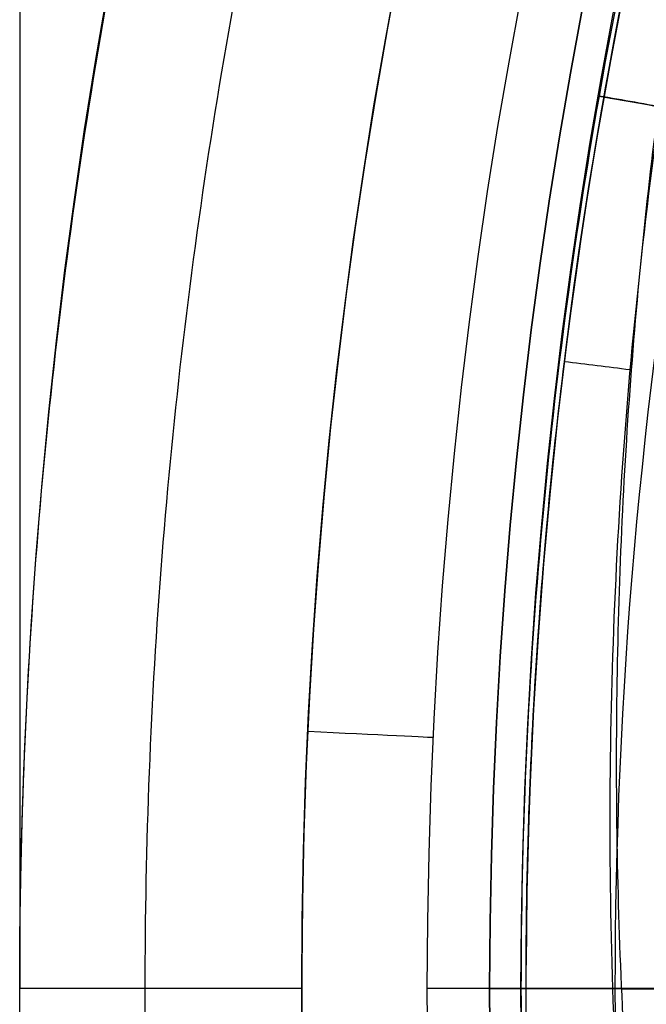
# Model space of a CAD drawing. Header units: centimetres. Extents: x -10 to 8.9, y -34.1 to -8.
# Tile 222 of 656: x -7.45 to -7.35, y -33.207 to -33.05. Entities that reach past the tile are written whole.
import ezdxf

# ---------------------------------------------------------------- set-up
doc = ezdxf.new("R2010")
doc.units = ezdxf.units.CM
doc.layers.add('Default', color=7, linetype='Continuous', true_color=0x000000)

msp = doc.modelspace()

# ---------------------------------------------------------------- linework, layer by layer
at = {"layer": 'Default'}
for p, q in [((-7.35754, -33.06261, -1.1), (-7.26645, -33.07867, -1.1)), ((-7.45, -33.205, 0.45), (-7.45, -33.205, -1.12999)), ((-7.42998, -33.205, -1.14998), (-7.44998, -33.205, -1.12998)), ((-7.405, -33.205, -1.15), (-7.42997, -33.205, -1.15)), ((-7.3692, -33.205, -0.8042), (-7.385, -33.205, -0.82)), ((-7.385, -33.205, -1.13), (-7.385, -33.205, -0.82)), ((-7.375, -33.205, -0.82), (-7.35539, -33.205, -0.82)), ((-7.3692, -33.205, -0.81203), (-7.3692, -33.205, -0.8042)), ((-7.2925, -33.205, -1.15), (-7.355, -33.205, -1.15)), ((-7.325, -33.205, -0.76), (-7.35398, -33.205, -0.78898))]:
    msp.add_line(p, q, dxfattribs=at)
at = {"layer": 'Default', "extrusion": (1, 0, 0)}
msp.add_arc((-30.205, 0.45, -7.45), 3, 90, 180, dxfattribs=at)
at = {"layer": 'Default', "extrusion": (0, 0, -1)}
for centre, radius, start, end in [((6.55, -33.205, -0.45), 0.9, 270, 90), ((6.55, -33.205, 0.34), 0.9, 270, 90), ((6.55, -33.205, 1.15), 0.855, 270, 90), ((6.55, -33.205, 0.82), 0.825, 0, 180), ((6.55, -33.205, 1.03), 0.82, 0, 180), ((6.55, -33.205, 0.8042), 0.8192, 331.94482, 23.13502), ((6.55, -33.205, 0.82), 0.825, 180, 0), ((6.55, -33.205, 1.03), 0.82, 180, 0)]:
    msp.add_arc(centre, radius, start, end, dxfattribs=at)
at = {"layer": 'Default'}
for centre, radius, start, end in [((-6.55, -33.205, -1.15), 0.855, 91.0757, 270), ((-6.55, -33.205, -0.82), 0.835, 90, 270), ((-6.55, -33.205, -1.13), 0.835, 90, 270), ((-6.55, -33.205, -0.975), 0.835, 90, 270), ((-6.55, -33.205, -0.845), 0.825, 0, 180), ((-6.55, -33.205, -0.8325), 0.825, 0, 180), ((-6.55, -33.205, -0.8121), 0.8192, 128.19858, 179.73989), ((-6.55, -33.205, -1.05), 0.82, 145, 170), ((-6.55, -33.205, -1.135), 0.82, 170, 180), ((-6.55, -33.205, -1.0825), 0.82, 170, 180), ((-6.55, -33.205, -1.15), 0.805, 170, 190), ((-6.55, -33.205, -1.15), 0.805, 170, 190), ((-6.55, -33.205, -0.845), 0.825, 180, 0), ((-6.55, -33.205, -0.8325), 0.825, 180, 0), ((-6.55, -33.205, -1.135), 0.82, 180, 190), ((-6.55, -33.205, -1.0825), 0.82, 180, 190)]:
    msp.add_arc(centre, radius, start, end, dxfattribs=at)
at = {"layer": 'Default', "extrusion": (-0.173648, -0.984808, 3.30158e-10)}
msp.add_arc((-1.4895, -1.135, 33.83794), 0.015, 180, 270, dxfattribs=at)
at = {"layer": 'Default', "extrusion": (0.047953, 0.99885, 0)}
msp.add_arc((5.80517, -1.13, -33.48089), 0.02, 180, 270, dxfattribs=at)
at = {"layer": 'Default', "extrusion": (0, 1, 0)}
for centre, radius, start, end in [((7.35, -0.845, -33.205), 0.025, 270, 0), ((7.345, -1.03, -33.205), 0.025, 0, 90), ((7.355, -1.135, -33.205), 0.015, 270, 0)]:
    msp.add_arc(centre, radius, start, end, dxfattribs=at)
at = {"layer": 'Default'}
for points, degree in [([(-6.55, -34.10499, -1.12999), (-6.57354, -34.10499, -1.12999), (-6.62062, -34.10316, -1.12996), (-6.69099, -34.09482, -1.12997), (-6.76023, -34.08105, -1.12997), (-6.82835, -34.06185, -1.12997), (-6.89481, -34.03733, -1.12997), (-6.95891, -34.00778, -1.12997), (-7.0207, -33.97319, -1.12997), (-7.07959, -33.93383, -1.12997), (-7.13502, -33.89014, -1.12997), (-7.18705, -33.84206, -1.12997), (-7.2351, -33.79006, -1.12997), (-7.2788, -33.73464, -1.12997), (-7.31818, -33.67572, -1.12997), (-7.35275, -33.61398, -1.12997), (-7.38231, -33.54986, -1.12997), (-7.40685, -33.48337, -1.12997), (-7.42603, -33.4153, -1.12997), (-7.43982, -33.34602, -1.12997), (-7.44816, -33.27563, -1.12997), (-7.45092, -33.205, -1.12997), (-7.44816, -33.13438, -1.12997), (-7.43982, -33.06398, -1.12997), (-7.42604, -32.99471, -1.12997), (-7.40685, -32.92663, -1.12997), (-7.38231, -32.86014, -1.12997), (-7.35275, -32.79603, -1.12997), (-7.31818, -32.73428, -1.12997), (-7.2788, -32.67537, -1.12997), (-7.2351, -32.61994, -1.12997), (-7.18705, -32.56794, -1.12997), (-7.13502, -32.51986, -1.12997), (-7.07959, -32.47617, -1.12997), (-7.0207, -32.43681, -1.12997), (-6.95891, -32.40222, -1.12997), (-6.89482, -32.37267, -1.12997), (-6.82835, -32.34815, -1.12997), (-6.76024, -32.32895, -1.12997), (-6.69099, -32.31518, -1.12997), (-6.62062, -32.30684, -1.12996), (-6.57354, -32.30501, -1.12999), (-6.55, -32.30501, -1.12999)], 3), ([(-6.55, -34.08499, -1.14999), (-6.57306, -34.08499, -1.14999), (-6.61903, -34.08315, -1.15001), (-6.68786, -34.07502, -1.15), (-6.75555, -34.06155, -1.15), (-6.82215, -34.04278, -1.15), (-6.88714, -34.0188, -1.15), (-6.94981, -33.98991, -1.15), (-7.01023, -33.95609, -1.15), (-7.0678, -33.91761, -1.15), (-7.122, -33.87489, -1.15), (-7.17287, -33.82788, -1.15), (-7.21985, -33.77704, -1.15), (-7.26258, -33.72285, -1.15), (-7.30108, -33.66524, -1.15), (-7.33488, -33.60487, -1.15), (-7.36378, -33.54218, -1.15), (-7.38777, -33.47717, -1.15), (-7.40653, -33.41062, -1.15), (-7.42002, -33.34288, -1.15), (-7.42816, -33.27405, -1.15), (-7.43087, -33.205, -1.15), (-7.42816, -33.13595, -1.15), (-7.42002, -33.06712, -1.15), (-7.40654, -32.99939, -1.15), (-7.38778, -32.93283, -1.15), (-7.36378, -32.86782, -1.15), (-7.33488, -32.80513, -1.15), (-7.30108, -32.74476, -1.15), (-7.26258, -32.68716, -1.15), (-7.21986, -32.63296, -1.15), (-7.17287, -32.58212, -1.15), (-7.122, -32.53511, -1.15), (-7.06781, -32.49239, -1.15), (-7.01023, -32.45391, -1.15), (-6.94981, -32.42009, -1.15), (-6.88715, -32.3912, -1.15), (-6.82216, -32.36722, -1.15), (-6.75556, -32.34845, -1.15), (-6.68786, -32.33498, -1.15), (-6.61903, -32.32685, -1.15001), (-6.57306, -32.32501, -1.14999), (-6.55, -32.32501, -1.14999)], 3), ([(-7.26964, -32.81359, -0.82), (-7.27949, -32.83327, -0.82), (-7.29751, -32.87327, -0.82), (-7.31964, -32.93528, -0.82), (-7.33671, -32.99892, -0.82), (-7.34861, -33.06377, -0.82), (-7.35522, -33.12939, -0.82), (-7.35653, -33.19493, -0.82), (-7.3526, -33.2597, -0.82), (-7.34347, -33.3235, -0.82), (-7.32919, -33.38652, -0.82), (-7.30962, -33.44877, -0.82), (-7.28496, -33.50925, -0.82), (-7.25556, -33.56726, -0.82), (-7.22179, -33.62226, -0.82), (-7.18373, -33.67429, -0.82), (-7.14134, -33.72329, -0.82), (-7.09557, -33.76828, -0.82), (-7.04647, -33.80918, -0.82), (-6.99469, -33.84553, -0.82), (-6.94026, -33.87747, -0.82), (-6.88323, -33.90494, -0.82), (-6.82421, -33.92763, -0.82), (-6.76349, -33.94543, -0.82), (-6.70158, -33.9582, -0.82), (-6.65975, -33.96331, -0.82), (-6.63868, -33.96504, -0.82)], 3), ([(-7.30332, -32.88314, -0.8042), (-7.3103, -32.90187, -0.80326), (-7.32241, -32.9386, -0.80143), (-7.33559, -32.99001, -0.79893), (-7.34514, -33.04009, -0.79654), (-7.35155, -33.09028, -0.79419), (-7.35488, -33.14152, -0.79183), (-7.35498, -33.19323, -0.7895), (-7.35175, -33.2448, -0.78721), (-7.3455, -33.29375, -0.78494), (-7.33616, -33.34302, -0.7826), (-7.32199, -33.3975, -0.77992), (-7.30262, -33.45418, -0.77702), (-7.27833, -33.5105, -0.77403), (-7.25056, -33.56319, -0.77111), (-7.22022, -33.6118, -0.76831), (-7.18602, -33.65863, -0.7655), (-7.14832, -33.70298, -0.76272), (-7.12109, -33.73059, -0.7609), (-7.10698, -33.74389, -0.76)], 3), ([(-7.35754, -33.06261, -1.05), (-7.35754, -33.06261, -1.0925), (-7.35754, -33.06261, -1.135)], 2), ([(-7.26645, -33.07867, -1.05), (-7.31199, -33.07064, -1.05), (-7.35754, -33.06261, -1.05)], 2), ([(-7.35264, -33.10629, -0.81999), (-7.35612, -33.10586, -0.81797), (-7.3596, -33.10543, -0.81594), (-7.36308, -33.105, -0.81392)], 3), ([(-7.375, -33.205, -0.82), (-7.375, -33.205, -0.8325), (-7.375, -33.205, -0.845)], 2), ([(-7.37, -33.205, -1.03), (-7.37, -33.205, -1.0825), (-7.37, -33.205, -1.135)], 2), ([(-7.35539, -33.20501, -0.82001), (-7.35999, -33.20501, -0.81735), (-7.3646, -33.20501, -0.81469), (-7.36921, -33.20501, -0.81203)], 3), ([(-7.35396, -33.20501, -0.78897), (-7.34104, -33.20501, -0.78151), (-7.32812, -33.20501, -0.77405), (-7.3152, -33.20501, -0.76659)], 3)]:
    msp.add_open_spline(points, degree=degree, dxfattribs=at)
msp.add_open_spline([(-7.27294, -33.59029, -0.8042), (-7.28879, -33.56055, -0.80487), (-7.3169, -33.49892, -0.80622), (-7.34726, -33.40213, -0.80823), (-7.36231, -33.31976, -0.80986), (-7.36823, -33.25392, -0.81112), (-7.36969, -33.20473, -0.81204), (-7.3682, -33.15525, -0.81295), (-7.36207, -33.08826, -0.81424), (-7.3465, -33.00449, -0.8159), (-7.31508, -32.90616, -0.81795), (-7.28602, -32.84369, -0.81932), (-7.26964, -32.81359, -0.82)], degree=3, knots=[0, 0, 0, 0, 1.004412, 2.008825, 3.013237, 3.515443, 4.01765, 4.52851, 5.03937, 6.06109, 7.082811, 8.104531, 8.104531, 8.104531, 8.104531], dxfattribs=at)

doc.saveas('drawing.dxf')
